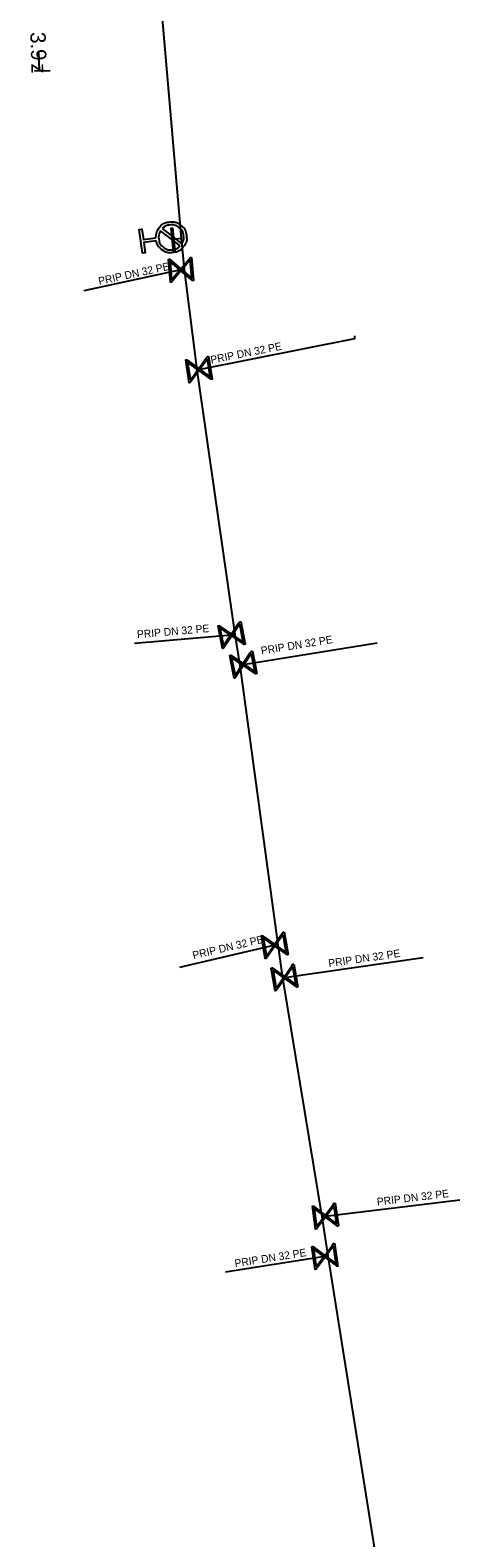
# Model space of a CAD drawing. Extents: x -643544 to -637295, y -1119190 to -1111715.
# Drawn here: x -641632.1 to -641604.1, y -1113025 to -1112926.8 of the extents above; entities that cross this region are included whole.
import ezdxf

# ---------------------------------------------------------------- set-up
doc = ezdxf.new("R2010")
doc.units = 0
for name, color, linetype in [('Default', 7, 'Continuous'), ('VP Hydrant', 7, 'Continuous'), ('VP Kótování', 7, 'Continuous'), ('VP Popis přípojky', 7, 'Continuous'), ('VP Přípojka', 7, 'Continuous'), ('VP Řad', 7, 'Continuous'), ('VP Šoupě', 7, 'Continuous')]:
    doc.layers.add(name, color=color, linetype=linetype)

msp = doc.modelspace()

# ---------------------------------------------------------------- linework, layer by layer
at = {"layer": 'Default'}
for points in [[(-641623.869, -1112940.301), (-641623.888, -1112939.941), (-641623.665, -1112939.651), (-641623.413, -1112939.324), (-641623.001, -1112939.268), (-641622.591, -1112939.213), (-641622.262, -1112939.464), (-641621.934, -1112939.716), (-641621.878, -1112940.128), (-641621.823, -1112940.536), (-641622.074, -1112940.866), (-641622.324, -1112941.195), (-641622.734, -1112941.25), (-641623.147, -1112941.306), (-641623.476, -1112941.056), (-641623.77, -1112940.836), (-641623.845, -1112940.483)], [(-641622.171, -1112940.678), (-641622.027, -1112940.44), (-641622.066, -1112940.153), (-641622.111, -1112939.82), (-641622.378, -1112939.616), (-641622.645, -1112939.411), (-641622.98, -1112939.456), (-641623.266, -1112939.495), (-641623.458, -1112939.696)], [(-641623.568, -1112939.841), (-641623.716, -1112940.08), (-641623.677, -1112940.37), (-641623.631, -1112940.705), (-641623.365, -1112940.908), (-641623.098, -1112941.112), (-641622.763, -1112941.067), (-641622.473, -1112941.028), (-641622.281, -1112940.823)]]:
    msp.add_open_spline(points, degree=3, dxfattribs=at)
at = {"layer": 'VP Hydrant'}
for points in [[(-641623.845, -1112940.483), (-641624.658, -1112940.593), (-641624.566, -1112941.276), (-641624.748, -1112941.3), (-641624.956, -1112939.752), (-641624.774, -1112939.727), (-641624.682, -1112940.411), (-641623.869, -1112940.301)], [(-641622.281, -1112940.823), (-641623.568, -1112939.841)], [(-641623.458, -1112939.696), (-641622.171, -1112940.678)]]:
    msp.add_lwpolyline(points, dxfattribs=at)
at = {"layer": 'VP Kótování'}
for points in [[(-641631.512, -1112928.17), (-641631.471, -1112929.432)], [(-641630.76, -1112929.41), (-641631.771, -1112929.442)]]:
    msp.add_lwpolyline(points, dxfattribs=at)
at = {"layer": 'VP Přípojka'}
for points in [[(-641622.222, -1112940.344), (-641622.75, -1112940.4), (-641622.87, -1112940.26)], [(-641622.034, -1112942.354), (-641622.24, -1112942.38), (-641628.57, -1112943.746)], [(-641621.21, -1112948.888), (-641621.07, -1112948.87), (-641610.916, -1112946.848), (-641610.916, -1112946.668)], [(-641618.718, -1112966.124), (-641618.94, -1112966.16), (-641625.264, -1112966.7)], [(-641618.395, -1112968.134), (-641618.18, -1112968.08), (-641609.457, -1112966.663)], [(-641615.93, -1112986.335), (-641616.13, -1112986.36), (-641622.339, -1112987.814)], [(-641615.625, -1112988.486), (-641615.49, -1112988.46), (-641606.455, -1112987.164)], [(-641613.054, -1113004.036), (-641612.83, -1113004), (-641604.07, -1113002.949)], [(-641612.667, -1113006.595), (-641612.86, -1113006.62), (-641619.339, -1113007.639)]]:
    msp.add_lwpolyline(points, dxfattribs=at)
at = {"layer": 'VP Řad'}
msp.add_lwpolyline([(-641621.814, -1112895.586), (-641623.049, -1112904.051), (-641623.728, -1112922.766), (-641623.721, -1112922.963), (-641622.222, -1112940.344), (-641622.034, -1112942.354), (-641621.21, -1112948.888), (-641618.718, -1112966.124), (-641618.395, -1112968.134), (-641615.93, -1112986.335), (-641615.625, -1112988.486), (-641613.054, -1113004.036), (-641612.667, -1113006.595), (-641609.294, -1113027.756)], dxfattribs=at)
at = {"layer": 'VP Šoupě'}
for points in [[(-641622.783, -1112939.649), (-641622.624, -1112941.141), (-641622.718, -1112941.151), (-641622.876, -1112939.659), (-641622.783, -1112939.649)], [(-641621.556, -1112941.568), (-641621.429, -1112943.063), (-641621.494, -1112943.068), (-641621.59, -1112942.982), (-641622.233, -1112942.442), (-641622.858, -1112943.184), (-641622.923, -1112943.19), (-641623.051, -1112941.695), (-641622.985, -1112941.69), (-641622.244, -1112942.318), (-641621.703, -1112941.675), (-641621.622, -1112941.574), (-641621.556, -1112941.568)], [(-641622.843, -1112943.03), (-641622.3, -1112942.385), (-641622.944, -1112941.844), (-641622.843, -1112943.03)], [(-641621.636, -1112941.733), (-641622.176, -1112942.374), (-641621.536, -1112942.913), (-641621.636, -1112941.733)], [(-641620.444, -1112948.013), (-641620.213, -1112949.495), (-641620.278, -1112949.505), (-641620.379, -1112949.426), (-641621.058, -1112948.932), (-641621.629, -1112949.716), (-641621.695, -1112949.726), (-641621.926, -1112948.244), (-641621.861, -1112948.234), (-641621.077, -1112948.809), (-641620.583, -1112948.13), (-641620.509, -1112948.023), (-641620.444, -1112948.013)], [(-641621.625, -1112949.561), (-641621.129, -1112948.88), (-641621.809, -1112948.385), (-641621.625, -1112949.561)], [(-641620.512, -1112948.183), (-641621.006, -1112948.861), (-641620.33, -1112949.353), (-641620.512, -1112948.183)], [(-641618.346, -1112965.28), (-641618.061, -1112966.753), (-641618.126, -1112966.765), (-641618.23, -1112966.69), (-641618.926, -1112966.221), (-641619.469, -1112967.025), (-641619.533, -1112967.038), (-641619.819, -1112965.565), (-641619.754, -1112965.553), (-641618.95, -1112966.098), (-641618.481, -1112965.402), (-641618.411, -1112965.293), (-641618.346, -1112965.28)], [(-641619.47, -1112966.871), (-641618.999, -1112966.171), (-641619.697, -1112965.701), (-641619.47, -1112966.871)], [(-641618.408, -1112965.452), (-641618.877, -1112966.148), (-641618.183, -1112966.615), (-641618.408, -1112965.452)], [(-641617.586, -1112967.2), (-641617.301, -1112968.673), (-641617.366, -1112968.685), (-641617.47, -1112968.61), (-641618.166, -1112968.141), (-641618.709, -1112968.945), (-641618.773, -1112968.958), (-641619.059, -1112967.485), (-641618.994, -1112967.473), (-641618.19, -1112968.018), (-641617.721, -1112967.322), (-641617.651, -1112967.213), (-641617.586, -1112967.2)], [(-641618.71, -1112968.791), (-641618.239, -1112968.091), (-641618.937, -1112967.621), (-641618.71, -1112968.791)], [(-641617.648, -1112967.372), (-641618.117, -1112968.068), (-641617.423, -1112968.535), (-641617.648, -1112967.372)], [(-641615.519, -1112985.492), (-641615.263, -1112986.97), (-641615.327, -1112986.981), (-641615.43, -1112986.904), (-641616.118, -1112986.421), (-641616.675, -1112987.215), (-641616.74, -1112987.227), (-641616.997, -1112985.749), (-641616.932, -1112985.738), (-641616.139, -1112986.299), (-641615.656, -1112985.611), (-641615.584, -1112985.503), (-641615.519, -1112985.492)], [(-641615.585, -1112985.663), (-641616.067, -1112986.349), (-641615.382, -1112986.83), (-641615.585, -1112985.663)], [(-641616.674, -1112987.061), (-641616.19, -1112986.371), (-641616.878, -1112985.887), (-641616.674, -1112987.061)], [(-641614.879, -1112987.592), (-641614.623, -1112989.07), (-641614.687, -1112989.081), (-641614.79, -1112989.004), (-641615.478, -1112988.521), (-641616.035, -1112989.315), (-641616.1, -1112989.327), (-641616.357, -1112987.849), (-641616.292, -1112987.838), (-641615.499, -1112988.399), (-641615.016, -1112987.711), (-641614.944, -1112987.603), (-641614.879, -1112987.592)], [(-641616.034, -1112989.161), (-641615.55, -1112988.471), (-641616.238, -1112987.987), (-641616.034, -1112989.161)], [(-641614.945, -1112987.763), (-641615.427, -1112988.449), (-641614.742, -1112988.93), (-641614.945, -1112987.763)], [(-641612.188, -1113003.155), (-641611.985, -1113004.641), (-641612.05, -1113004.65), (-641612.15, -1113004.569), (-641612.82, -1113004.062), (-641613.406, -1113004.835), (-641613.471, -1113004.844), (-641613.674, -1113003.358), (-641613.609, -1113003.349), (-641612.837, -1113003.939), (-641612.329, -1113003.269), (-641612.253, -1113003.164), (-641612.188, -1113003.155)], [(-641612.26, -1113003.324), (-641612.767, -1113003.992), (-641612.099, -1113004.497), (-641612.26, -1113003.324)], [(-641613.399, -1113004.681), (-641612.89, -1113004.009), (-641613.56, -1113003.501), (-641613.399, -1113004.681)], [(-641612.23, -1113005.766), (-641612.007, -1113007.25), (-641612.072, -1113007.26), (-641612.173, -1113007.18), (-641612.849, -1113006.682), (-641613.425, -1113007.463), (-641613.49, -1113007.473), (-641613.713, -1113005.989), (-641613.648, -1113005.98), (-641612.867, -1113006.559), (-641612.369, -1113005.882), (-641612.295, -1113005.776), (-641612.23, -1113005.766)], [(-641613.42, -1113007.308), (-641612.92, -1113006.629), (-641613.597, -1113006.131), (-641613.42, -1113007.308)], [(-641612.299, -1113005.936), (-641612.797, -1113006.611), (-641612.123, -1113007.107), (-641612.299, -1113005.936)]]:
    msp.add_lwpolyline(points, dxfattribs=at)

# ---------------------------------------------------------------- texts
at = {"layer": 'VP Kótování'}
for s, rotation, p in [('3.9', 271.81828, (-641632.052, -1112926.906)), ('z', 271.8183, (-641631.987, -1112928.948))]:
    msp.add_text(s, height=1, rotation=rotation, dxfattribs=at).set_placement(p)
at = {"layer": 'VP Popis přípojky'}
for rotation, p in [(12.17759, (-641627.559, -1112943.368)), (11.26217, (-641620.261, -1112948.494)), (4.88057, (-641625.076, -1112966.366)), (9.22674, (-641616.986, -1112967.432)), (13.17981, (-641621.414, -1112987.268)), (8.16293, (-641612.596, -1112987.785)), (6.84146, (-641609.443, -1113003.318)), (8.93808, (-641618.701, -1113007.332))]:
    msp.add_text('PRIP DN 32 PE', height=0.5, rotation=rotation, dxfattribs=at).set_placement(p)

doc.saveas('drawing.dxf')
